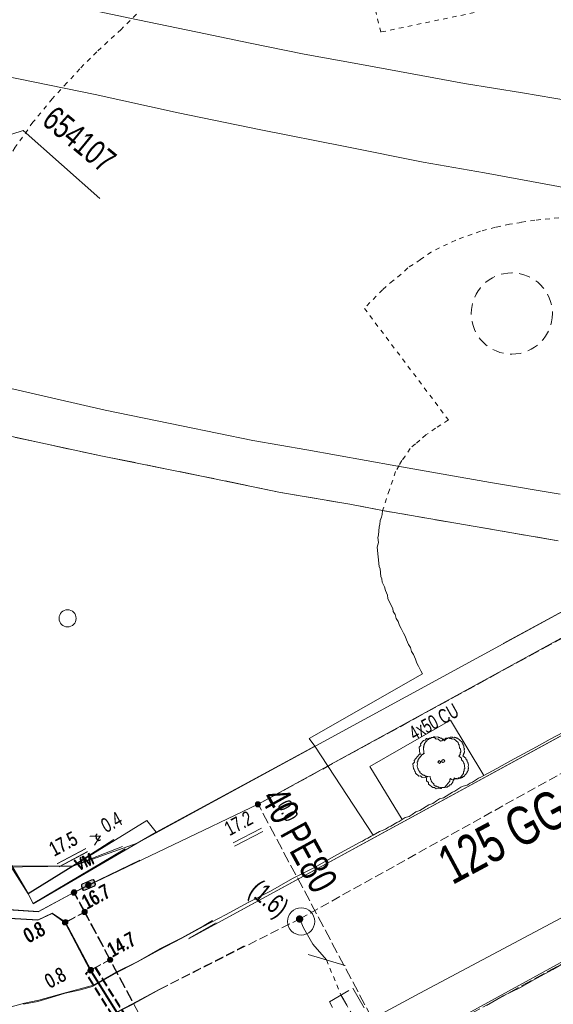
# Model space of a CAD drawing. Header units: metres. Extents: x -740 to 758, y -633 to 854.
# Tile 467 of 656: x -9 to 11, y -282 to -246. Entities that reach past the tile are written whole.
import ezdxf

# ---------------------------------------------------------------- set-up
doc = ezdxf.new("R2010")
doc.units = ezdxf.units.M
doc.header["$MEASUREMENT"] = 0
for name, pattern in [('166_166', [0.3328, 0.1664, -0.1664]), ('333_125', [0.4576, 0.3328, -0.1248]), ('333_333', [0.6656, 0.3328, -0.3328]), ('416_125', [0.5408, 0.416, -0.1248]), ('416_250', [0.6656, 0.416, -0.2496]), ('416_416', [0.832, 0.416, -0.416]), ('832_208', [1.04, 0.832, -0.208]), ('832_416', [1.248, 0.832, -0.416])]:
    doc.linetypes.add(name, pattern=pattern)
for name, color, linetype in [('Gas.LOVION', 7, 'Continuous'), ('Gis.LOVION', 7, 'Continuous'), ('Grundkarte.LOVION', 7, 'Continuous'), ('Strom.LOVION', 7, 'Continuous'), ('StromBemass.LOVION', 7, 'Continuous'), ('Telko.LOVION', 7, 'Continuous'), ('Wasser.LOVION', 7, 'Continuous')]:
    doc.layers.add(name, color=color, linetype=linetype)
doc.styles.add('ERSTELLTER_STIL_1', font='arial.ttf')

msp = doc.modelspace()

# ---------------------------------------------------------------- hatches: boundary and pattern name
at = {"layer": 'Strom.LOVION', "linetype": 'Continuous', "lineweight": 13}
for points in [[(-6.526, -277.721), (-6.186, -277.57), (-6.16, -277.538), (-6.165, -277.479), (-6.206, -277.365), (-6.238, -277.338), (-6.297, -277.344), (-6.637, -277.496), (-6.663, -277.528), (-6.657, -277.586), (-6.617, -277.701), (-6.584, -277.727)], [(-6.518, -277.711), (-6.178, -277.56), (-6.138, -277.512), (-6.141, -277.482), (-6.157, -277.469), (-6.198, -277.355), (-6.23, -277.329), (-6.289, -277.334), (-6.628, -277.486), (-6.655, -277.518), (-6.649, -277.576), (-6.595, -277.675), (-6.608, -277.691), (-6.576, -277.717)]]:
    msp.add_hatch(color=7, dxfattribs=at).paths.add_polyline_path(points)
at = {"layer": 'StromBemass.LOVION', "linetype": 'Continuous', "lineweight": 13}
for points in [[(-0.093, -274.616), (-0.086, -274.607), (-0.08, -274.596), (-0.076, -274.585), (-0.073, -274.574), (-0.072, -274.562), (-0.072, -274.55), (-0.073, -274.538), (-0.076, -274.527), (-0.081, -274.516), (-0.086, -274.506), (-0.093, -274.496), (-0.101, -274.488), (-0.111, -274.48), (-0.121, -274.474), (-0.131, -274.469), (-0.142, -274.465), (-0.154, -274.463), (-0.166, -274.462), (-0.178, -274.463), (-0.189, -274.465), (-0.201, -274.469), (-0.211, -274.474), (-0.221, -274.48), (-0.23, -274.488), (-0.238, -274.497), (-0.245, -274.506), (-0.251, -274.517), (-0.255, -274.528), (-0.258, -274.539), (-0.26, -274.551), (-0.26, -274.563), (-0.258, -274.574), (-0.255, -274.586), (-0.251, -274.597), (-0.245, -274.607), (-0.238, -274.617), (-0.23, -274.625), (-0.221, -274.633), (-0.211, -274.639), (-0.2, -274.644), (-0.189, -274.648), (-0.177, -274.65), (-0.165, -274.65), (-0.154, -274.65), (-0.142, -274.647), (-0.131, -274.644), (-0.12, -274.639), (-0.11, -274.632), (-0.101, -274.625)], [(-0.094, -274.62), (-0.087, -274.61), (-0.081, -274.6), (-0.077, -274.589), (-0.074, -274.577), (-0.072, -274.566), (-0.073, -274.554), (-0.074, -274.542), (-0.077, -274.531), (-0.081, -274.52), (-0.087, -274.509), (-0.094, -274.5), (-0.102, -274.491), (-0.111, -274.484), (-0.121, -274.477), (-0.132, -274.472), (-0.143, -274.469), (-0.155, -274.467), (-0.167, -274.466), (-0.179, -274.467), (-0.19, -274.469), (-0.201, -274.473), (-0.212, -274.478), (-0.222, -274.484), (-0.231, -274.492), (-0.239, -274.5), (-0.246, -274.51), (-0.252, -274.52), (-0.256, -274.531), (-0.259, -274.543), (-0.26, -274.554), (-0.26, -274.566), (-0.259, -274.578), (-0.256, -274.589), (-0.251, -274.6), (-0.246, -274.611), (-0.239, -274.62), (-0.231, -274.629), (-0.222, -274.636), (-0.212, -274.643), (-0.201, -274.648), (-0.19, -274.651), (-0.178, -274.653), (-0.166, -274.654), (-0.154, -274.653), (-0.143, -274.651), (-0.131, -274.647), (-0.121, -274.642), (-0.111, -274.636), (-0.102, -274.628)], [(-6.338, -277.597), (-6.331, -277.587), (-6.325, -277.577), (-6.32, -277.566), (-6.318, -277.554), (-6.316, -277.542), (-6.316, -277.53), (-6.318, -277.518), (-6.321, -277.507), (-6.325, -277.495), (-6.331, -277.485), (-6.338, -277.475), (-6.346, -277.467), (-6.355, -277.459), (-6.366, -277.453), (-6.376, -277.448), (-6.388, -277.444), (-6.4, -277.442), (-6.412, -277.441), (-6.424, -277.442), (-6.435, -277.444), (-6.447, -277.448), (-6.458, -277.453), (-6.468, -277.459), (-6.477, -277.467), (-6.485, -277.476), (-6.492, -277.486), (-6.498, -277.496), (-6.502, -277.507), (-6.505, -277.519), (-6.507, -277.531), (-6.506, -277.543), (-6.505, -277.555), (-6.502, -277.566), (-6.497, -277.577), (-6.492, -277.588), (-6.485, -277.597), (-6.476, -277.606), (-6.467, -277.614), (-6.457, -277.62), (-6.446, -277.625), (-6.435, -277.629), (-6.423, -277.631), (-6.411, -277.632), (-6.399, -277.631), (-6.387, -277.629), (-6.376, -277.625), (-6.365, -277.62), (-6.355, -277.613), (-6.346, -277.606)], [(-6.329, -277.58), (-6.322, -277.57), (-6.316, -277.56), (-6.312, -277.549), (-6.309, -277.537), (-6.307, -277.525), (-6.307, -277.513), (-6.309, -277.502), (-6.312, -277.49), (-6.316, -277.479), (-6.322, -277.469), (-6.329, -277.459), (-6.337, -277.451), (-6.346, -277.443), (-6.356, -277.437), (-6.367, -277.432), (-6.378, -277.428), (-6.39, -277.426), (-6.402, -277.425), (-6.414, -277.426), (-6.426, -277.428), (-6.437, -277.432), (-6.448, -277.437), (-6.458, -277.443), (-6.467, -277.451), (-6.475, -277.46), (-6.482, -277.469), (-6.487, -277.48), (-6.492, -277.491), (-6.495, -277.502), (-6.496, -277.514), (-6.496, -277.526), (-6.495, -277.538), (-6.492, -277.549), (-6.487, -277.56), (-6.481, -277.571), (-6.474, -277.58), (-6.466, -277.589), (-6.457, -277.596), (-6.447, -277.603), (-6.436, -277.608), (-6.425, -277.611), (-6.413, -277.614), (-6.401, -277.614), (-6.39, -277.614), (-6.378, -277.611), (-6.367, -277.608), (-6.356, -277.602), (-6.346, -277.596), (-6.337, -277.588)], [(-6.872, -277.874), (-6.865, -277.864), (-6.859, -277.854), (-6.855, -277.843), (-6.852, -277.832), (-6.851, -277.821), (-6.851, -277.809), (-6.852, -277.798), (-6.855, -277.786), (-6.859, -277.776), (-6.865, -277.765), (-6.872, -277.756), (-6.88, -277.748), (-6.889, -277.74), (-6.899, -277.734), (-6.909, -277.729), (-6.92, -277.726), (-6.932, -277.724), (-6.943, -277.723), (-6.955, -277.724), (-6.966, -277.726), (-6.977, -277.729), (-6.987, -277.734), (-6.997, -277.741), (-7.006, -277.748), (-7.014, -277.757), (-7.021, -277.766), (-7.026, -277.776), (-7.031, -277.787), (-7.033, -277.798), (-7.035, -277.81), (-7.035, -277.821), (-7.033, -277.833), (-7.03, -277.844), (-7.026, -277.855), (-7.021, -277.865), (-7.014, -277.874), (-7.006, -277.883), (-6.997, -277.89), (-6.987, -277.896), (-6.976, -277.901), (-6.965, -277.905), (-6.954, -277.907), (-6.943, -277.907), (-6.931, -277.907), (-6.92, -277.904), (-6.909, -277.901), (-6.898, -277.896), (-6.888, -277.89), (-6.879, -277.882)], [(-6.872, -277.874), (-6.865, -277.864), (-6.859, -277.854), (-6.855, -277.843), (-6.852, -277.832), (-6.851, -277.821), (-6.851, -277.809), (-6.852, -277.798), (-6.855, -277.786), (-6.859, -277.776), (-6.865, -277.765), (-6.872, -277.756), (-6.88, -277.748), (-6.889, -277.74), (-6.899, -277.734), (-6.909, -277.729), (-6.92, -277.726), (-6.932, -277.724), (-6.943, -277.723), (-6.955, -277.724), (-6.966, -277.726), (-6.977, -277.729), (-6.987, -277.734), (-6.997, -277.741), (-7.006, -277.748), (-7.014, -277.757), (-7.021, -277.766), (-7.026, -277.776), (-7.031, -277.787), (-7.033, -277.798), (-7.035, -277.81), (-7.035, -277.821), (-7.033, -277.833), (-7.03, -277.844), (-7.026, -277.855), (-7.021, -277.865), (-7.014, -277.874), (-7.006, -277.883), (-6.997, -277.89), (-6.987, -277.896), (-6.976, -277.901), (-6.965, -277.905), (-6.954, -277.907), (-6.943, -277.907), (-6.931, -277.907), (-6.92, -277.904), (-6.909, -277.901), (-6.898, -277.896), (-6.888, -277.89), (-6.879, -277.882)], [(-6.853, -277.855), (-6.846, -277.845), (-6.84, -277.835), (-6.836, -277.824), (-6.833, -277.812), (-6.831, -277.8), (-6.831, -277.789), (-6.833, -277.777), (-6.836, -277.765), (-6.84, -277.754), (-6.846, -277.744), (-6.853, -277.734), (-6.861, -277.725), (-6.871, -277.718), (-6.881, -277.711), (-6.891, -277.706), (-6.903, -277.703), (-6.915, -277.701), (-6.926, -277.7), (-6.938, -277.701), (-6.95, -277.703), (-6.961, -277.707), (-6.972, -277.712), (-6.982, -277.718), (-6.991, -277.726), (-6.999, -277.735), (-7.006, -277.744), (-7.012, -277.755), (-7.016, -277.766), (-7.019, -277.777), (-7.021, -277.789), (-7.021, -277.801), (-7.019, -277.813), (-7.016, -277.824), (-7.012, -277.835), (-7.006, -277.846), (-6.999, -277.856), (-6.991, -277.864), (-6.982, -277.872), (-6.972, -277.878), (-6.961, -277.883), (-6.949, -277.887), (-6.938, -277.889), (-6.926, -277.89), (-6.914, -277.889), (-6.902, -277.887), (-6.891, -277.883), (-6.88, -277.878), (-6.87, -277.871), (-6.861, -277.864)], [(-6.853, -277.855), (-6.846, -277.845), (-6.84, -277.835), (-6.836, -277.824), (-6.833, -277.812), (-6.831, -277.8), (-6.831, -277.789), (-6.833, -277.777), (-6.836, -277.765), (-6.84, -277.754), (-6.846, -277.744), (-6.853, -277.734), (-6.861, -277.725), (-6.871, -277.718), (-6.881, -277.711), (-6.891, -277.706), (-6.903, -277.703), (-6.915, -277.701), (-6.926, -277.7), (-6.938, -277.701), (-6.95, -277.703), (-6.961, -277.707), (-6.972, -277.712), (-6.982, -277.718), (-6.991, -277.726), (-6.999, -277.735), (-7.006, -277.744), (-7.012, -277.755), (-7.016, -277.766), (-7.019, -277.777), (-7.021, -277.789), (-7.021, -277.801), (-7.019, -277.813), (-7.016, -277.824), (-7.012, -277.835), (-7.006, -277.846), (-6.999, -277.856), (-6.991, -277.864), (-6.982, -277.872), (-6.972, -277.878), (-6.961, -277.883), (-6.949, -277.887), (-6.938, -277.889), (-6.926, -277.89), (-6.914, -277.889), (-6.902, -277.887), (-6.891, -277.883), (-6.88, -277.878), (-6.87, -277.871), (-6.861, -277.864)], [(-6.482, -278.58), (-6.475, -278.57), (-6.469, -278.56), (-6.465, -278.549), (-6.462, -278.538), (-6.461, -278.526), (-6.461, -278.514), (-6.462, -278.503), (-6.465, -278.492), (-6.469, -278.481), (-6.475, -278.471), (-6.482, -278.461), (-6.49, -278.453), (-6.499, -278.445), (-6.509, -278.439), (-6.519, -278.434), (-6.53, -278.431), (-6.542, -278.428), (-6.554, -278.428), (-6.565, -278.428), (-6.577, -278.431), (-6.588, -278.434), (-6.598, -278.439), (-6.608, -278.446), (-6.617, -278.453), (-6.625, -278.462), (-6.632, -278.471), (-6.637, -278.481), (-6.642, -278.492), (-6.645, -278.503), (-6.646, -278.515), (-6.646, -278.527), (-6.644, -278.538), (-6.642, -278.55), (-6.637, -278.56), (-6.632, -278.571), (-6.625, -278.58), (-6.617, -278.589), (-6.608, -278.596), (-6.598, -278.602), (-6.587, -278.607), (-6.576, -278.611), (-6.565, -278.613), (-6.553, -278.613), (-6.541, -278.613), (-6.53, -278.611), (-6.519, -278.607), (-6.508, -278.602), (-6.498, -278.596), (-6.489, -278.588)], [(-6.466, -278.572), (-6.46, -278.562), (-6.454, -278.552), (-6.45, -278.541), (-6.447, -278.529), (-6.445, -278.518), (-6.445, -278.506), (-6.447, -278.494), (-6.45, -278.483), (-6.454, -278.472), (-6.46, -278.462), (-6.467, -278.452), (-6.475, -278.444), (-6.484, -278.436), (-6.494, -278.43), (-6.505, -278.425), (-6.516, -278.422), (-6.527, -278.419), (-6.539, -278.419), (-6.551, -278.419), (-6.562, -278.422), (-6.573, -278.425), (-6.584, -278.43), (-6.594, -278.437), (-6.603, -278.444), (-6.611, -278.453), (-6.618, -278.462), (-6.623, -278.473), (-6.628, -278.484), (-6.631, -278.495), (-6.632, -278.507), (-6.632, -278.518), (-6.631, -278.53), (-6.628, -278.541), (-6.623, -278.552), (-6.618, -278.563), (-6.611, -278.572), (-6.603, -278.581), (-6.593, -278.588), (-6.584, -278.594), (-6.573, -278.599), (-6.562, -278.603), (-6.55, -278.605), (-6.538, -278.606), (-6.527, -278.605), (-6.515, -278.603), (-6.504, -278.599), (-6.493, -278.594), (-6.484, -278.588), (-6.474, -278.58)], [(-7.193, -278.964), (-7.186, -278.954), (-7.18, -278.944), (-7.176, -278.932), (-7.173, -278.921), (-7.172, -278.909), (-7.172, -278.897), (-7.173, -278.885), (-7.176, -278.873), (-7.181, -278.862), (-7.187, -278.852), (-7.194, -278.842), (-7.202, -278.833), (-7.211, -278.826), (-7.221, -278.819), (-7.232, -278.814), (-7.244, -278.811), (-7.255, -278.809), (-7.267, -278.808), (-7.279, -278.809), (-7.291, -278.811), (-7.302, -278.815), (-7.313, -278.82), (-7.323, -278.826), (-7.333, -278.834), (-7.341, -278.843), (-7.348, -278.852), (-7.353, -278.863), (-7.358, -278.874), (-7.361, -278.886), (-7.362, -278.898), (-7.362, -278.91), (-7.361, -278.921), (-7.358, -278.933), (-7.353, -278.944), (-7.347, -278.955), (-7.34, -278.964), (-7.332, -278.973), (-7.323, -278.981), (-7.313, -278.987), (-7.302, -278.992), (-7.29, -278.996), (-7.279, -278.998), (-7.267, -278.999), (-7.255, -278.998), (-7.243, -278.996), (-7.232, -278.992), (-7.221, -278.987), (-7.211, -278.98), (-7.201, -278.973)], [(-7.178, -278.952), (-7.171, -278.943), (-7.165, -278.932), (-7.161, -278.921), (-7.158, -278.91), (-7.157, -278.898), (-7.157, -278.886), (-7.158, -278.874), (-7.161, -278.863), (-7.166, -278.852), (-7.171, -278.841), (-7.178, -278.832), (-7.187, -278.823), (-7.196, -278.815), (-7.206, -278.809), (-7.217, -278.804), (-7.228, -278.8), (-7.24, -278.798), (-7.252, -278.797), (-7.264, -278.798), (-7.275, -278.8), (-7.287, -278.804), (-7.297, -278.809), (-7.307, -278.816), (-7.316, -278.823), (-7.325, -278.832), (-7.332, -278.842), (-7.337, -278.852), (-7.342, -278.863), (-7.345, -278.875), (-7.346, -278.887), (-7.346, -278.899), (-7.344, -278.91), (-7.341, -278.922), (-7.337, -278.933), (-7.331, -278.943), (-7.324, -278.953), (-7.316, -278.962), (-7.307, -278.969), (-7.297, -278.976), (-7.286, -278.981), (-7.275, -278.984), (-7.263, -278.986), (-7.251, -278.987), (-7.239, -278.986), (-7.227, -278.984), (-7.216, -278.98), (-7.205, -278.975), (-7.195, -278.969), (-7.186, -278.961)], [(-5.54, -280.346), (-5.533, -280.336), (-5.527, -280.326), (-5.523, -280.316), (-5.52, -280.304), (-5.519, -280.293), (-5.519, -280.281), (-5.52, -280.27), (-5.523, -280.259), (-5.528, -280.248), (-5.533, -280.238), (-5.54, -280.228), (-5.548, -280.22), (-5.557, -280.213), (-5.567, -280.207), (-5.577, -280.202), (-5.588, -280.198), (-5.599, -280.196), (-5.611, -280.195), (-5.623, -280.196), (-5.634, -280.198), (-5.645, -280.202), (-5.655, -280.207), (-5.665, -280.213), (-5.674, -280.22), (-5.682, -280.229), (-5.689, -280.238), (-5.694, -280.248), (-5.698, -280.259), (-5.701, -280.27), (-5.703, -280.282), (-5.703, -280.293), (-5.701, -280.305), (-5.698, -280.316), (-5.694, -280.327), (-5.688, -280.337), (-5.681, -280.346), (-5.674, -280.355), (-5.665, -280.362), (-5.655, -280.368), (-5.644, -280.373), (-5.633, -280.377), (-5.622, -280.379), (-5.61, -280.379), (-5.599, -280.379), (-5.588, -280.376), (-5.577, -280.373), (-5.566, -280.368), (-5.556, -280.362), (-5.547, -280.354)], [(-5.531, -280.335), (-5.524, -280.326), (-5.519, -280.315), (-5.514, -280.304), (-5.511, -280.293), (-5.51, -280.281), (-5.51, -280.27), (-5.511, -280.258), (-5.514, -280.247), (-5.519, -280.236), (-5.524, -280.225), (-5.531, -280.216), (-5.539, -280.207), (-5.549, -280.2), (-5.558, -280.194), (-5.569, -280.189), (-5.58, -280.185), (-5.592, -280.183), (-5.603, -280.182), (-5.615, -280.183), (-5.627, -280.185), (-5.638, -280.189), (-5.648, -280.194), (-5.658, -280.2), (-5.667, -280.208), (-5.675, -280.216), (-5.682, -280.226), (-5.688, -280.236), (-5.692, -280.247), (-5.695, -280.259), (-5.696, -280.27), (-5.696, -280.282), (-5.695, -280.294), (-5.692, -280.305), (-5.688, -280.316), (-5.682, -280.326), (-5.675, -280.336), (-5.667, -280.344), (-5.658, -280.352), (-5.648, -280.358), (-5.637, -280.363), (-5.626, -280.366), (-5.615, -280.369), (-5.603, -280.369), (-5.591, -280.368), (-5.58, -280.366), (-5.569, -280.363), (-5.558, -280.358), (-5.548, -280.351), (-5.539, -280.344)], [(-6.252, -280.733), (-6.245, -280.724), (-6.239, -280.713), (-6.235, -280.702), (-6.232, -280.69), (-6.231, -280.679), (-6.231, -280.667), (-6.232, -280.655), (-6.235, -280.643), (-6.24, -280.632), (-6.246, -280.621), (-6.253, -280.612), (-6.261, -280.603), (-6.27, -280.595), (-6.28, -280.589), (-6.291, -280.584), (-6.302, -280.58), (-6.314, -280.578), (-6.326, -280.577), (-6.338, -280.578), (-6.35, -280.581), (-6.361, -280.584), (-6.372, -280.589), (-6.382, -280.596), (-6.391, -280.604), (-6.4, -280.612), (-6.407, -280.622), (-6.412, -280.633), (-6.417, -280.644), (-6.42, -280.655), (-6.421, -280.667), (-6.421, -280.679), (-6.42, -280.691), (-6.417, -280.703), (-6.412, -280.714), (-6.406, -280.724), (-6.399, -280.734), (-6.391, -280.743), (-6.382, -280.75), (-6.372, -280.757), (-6.361, -280.762), (-6.349, -280.765), (-6.338, -280.768), (-6.326, -280.768), (-6.314, -280.767), (-6.302, -280.765), (-6.29, -280.761), (-6.28, -280.756), (-6.27, -280.75), (-6.26, -280.742)], [(-6.245, -280.716), (-6.238, -280.706), (-6.232, -280.696), (-6.228, -280.684), (-6.225, -280.673), (-6.223, -280.661), (-6.223, -280.649), (-6.225, -280.637), (-6.228, -280.626), (-6.232, -280.615), (-6.238, -280.604), (-6.245, -280.595), (-6.253, -280.586), (-6.262, -280.578), (-6.273, -280.572), (-6.283, -280.567), (-6.295, -280.563), (-6.306, -280.561), (-6.318, -280.56), (-6.33, -280.561), (-6.342, -280.563), (-6.353, -280.567), (-6.364, -280.572), (-6.374, -280.579), (-6.383, -280.586), (-6.391, -280.595), (-6.398, -280.605), (-6.404, -280.615), (-6.409, -280.626), (-6.411, -280.638), (-6.413, -280.65), (-6.413, -280.662), (-6.411, -280.674), (-6.408, -280.685), (-6.404, -280.696), (-6.398, -280.707), (-6.391, -280.716), (-6.383, -280.725), (-6.374, -280.732), (-6.364, -280.739), (-6.353, -280.744), (-6.341, -280.748), (-6.33, -280.75), (-6.318, -280.75), (-6.306, -280.75), (-6.294, -280.747), (-6.283, -280.744), (-6.272, -280.739), (-6.262, -280.732), (-6.253, -280.724)]]:
    msp.add_hatch(color=7, dxfattribs=at).paths.add_polyline_path(points)
at = {"layer": 'Wasser.LOVION', "linetype": 'Continuous', "lineweight": 13}
for points in [[(1.465, -278.862), (1.475, -278.849), (1.483, -278.834), (1.489, -278.819), (1.493, -278.802), (1.495, -278.786), (1.495, -278.769), (1.493, -278.752), (1.489, -278.736), (1.482, -278.721), (1.474, -278.706), (1.464, -278.693), (1.453, -278.681), (1.44, -278.67), (1.426, -278.661), (1.411, -278.654), (1.395, -278.649), (1.379, -278.646), (1.362, -278.645), (1.345, -278.646), (1.329, -278.649), (1.313, -278.654), (1.298, -278.661), (1.284, -278.67), (1.271, -278.681), (1.26, -278.693), (1.25, -278.707), (1.242, -278.722), (1.236, -278.737), (1.232, -278.753), (1.23, -278.77), (1.23, -278.787), (1.232, -278.803), (1.236, -278.819), (1.242, -278.835), (1.25, -278.849), (1.26, -278.863), (1.272, -278.875), (1.284, -278.886), (1.299, -278.895), (1.314, -278.902), (1.33, -278.907), (1.346, -278.91), (1.363, -278.911), (1.379, -278.91), (1.396, -278.907), (1.412, -278.901), (1.427, -278.894), (1.441, -278.885), (1.454, -278.874)], [(1.471, -278.865), (1.481, -278.852), (1.489, -278.837), (1.495, -278.822), (1.499, -278.806), (1.501, -278.789), (1.501, -278.773), (1.499, -278.756), (1.495, -278.74), (1.488, -278.725), (1.48, -278.71), (1.471, -278.697), (1.459, -278.685), (1.446, -278.674), (1.432, -278.665), (1.417, -278.658), (1.402, -278.653), (1.385, -278.65), (1.369, -278.649), (1.352, -278.65), (1.336, -278.654), (1.32, -278.659), (1.305, -278.666), (1.291, -278.675), (1.278, -278.685), (1.267, -278.698), (1.257, -278.711), (1.249, -278.726), (1.243, -278.741), (1.239, -278.757), (1.237, -278.774), (1.237, -278.79), (1.239, -278.807), (1.244, -278.823), (1.25, -278.838), (1.258, -278.853), (1.268, -278.866), (1.279, -278.878), (1.292, -278.889), (1.306, -278.898), (1.321, -278.905), (1.337, -278.91), (1.353, -278.913), (1.37, -278.914), (1.386, -278.913), (1.402, -278.909), (1.418, -278.904), (1.433, -278.897), (1.447, -278.888), (1.46, -278.878)]]:
    msp.add_hatch(color=7, dxfattribs=at).paths.add_polyline_path(points)

# ---------------------------------------------------------------- linework, layer by layer
at = {"layer": 'Gas.LOVION', "color": 5, "linetype": 'Continuous', "lineweight": 18}
msp.add_lwpolyline([(-4.42, -287.018), (5.785, -281.512), (14.439, -276.913), (25.466, -270.899), (35.822, -265.113), (36.641, -265.329), (39.028, -263.898), (39.292, -263.119), (45.475, -259.854), (53.929, -255.333), (59.684, -252.229), (65.477, -249.047)], dxfattribs=at)
at = {"layer": 'Gis.LOVION', "color": 44, "linetype": 'Continuous', "lineweight": 18}
for points in [[(70.605, -239.531), (-2.716, -279.506), (70.621, -239.544)], [(-3.166, -288.048), (4.738, -283.802), (57.083, -255.099)], [(-2.695, -279.48), (-1.7, -278.925)], [(-2.695, -279.48), (-1.7, -278.925)]]:
    msp.add_lwpolyline(points, dxfattribs=at)
for points in [[(7.05, -273.586), (7.053, -273.615), (7.039, -273.631), (7.042, -273.661), (7.003, -273.709), (7.006, -273.738), (6.926, -273.835), (6.897, -273.837), (6.857, -273.886), (6.828, -273.889), (6.802, -273.921), (6.714, -273.929), (6.701, -273.945), (6.584, -273.957), (6.568, -273.944), (6.538, -273.946), (6.522, -273.933), (6.493, -273.936), (6.461, -273.91), (6.432, -273.913), (6.399, -273.886), (6.37, -273.889), (6.306, -273.836), (6.303, -273.807), (6.239, -273.754), (6.236, -273.725), (6.204, -273.698), (6.198, -273.64), (6.182, -273.627), (6.173, -273.539), (6.085, -273.547), (6.069, -273.534), (6.04, -273.537), (6.024, -273.524), (5.995, -273.527), (5.947, -273.487), (5.917, -273.49), (5.789, -273.384), (5.786, -273.355), (5.754, -273.329), (5.751, -273.299), (5.735, -273.286), (5.732, -273.257), (5.716, -273.244), (5.71, -273.185), (5.694, -273.172), (5.688, -273.113), (5.702, -273.097), (5.693, -273.009), (5.719, -272.977), (5.717, -272.948), (5.73, -272.932), (5.727, -272.903), (5.872, -272.726), (5.901, -272.723), (5.928, -272.691), (5.957, -272.688), (5.941, -272.675), (5.921, -272.47), (5.934, -272.454), (5.931, -272.425), (5.945, -272.408), (5.942, -272.379), (5.968, -272.347), (5.965, -272.318), (6.084, -272.173), (6.113, -272.17), (6.14, -272.138), (6.169, -272.135), (6.182, -272.119), (6.212, -272.116), (6.225, -272.1), (6.283, -272.095), (6.297, -272.079), (6.326, -272.076), (6.342, -272.089), (6.459, -272.077), (6.491, -272.104), (6.52, -272.101), (6.553, -272.127), (6.582, -272.125), (6.694, -272.217), (6.734, -272.169), (6.763, -272.166), (6.79, -272.134), (6.819, -272.131), (6.832, -272.115), (6.891, -272.109), (6.904, -272.093), (6.992, -272.084), (7.008, -272.098), (7.066, -272.092), (7.082, -272.105), (7.112, -272.102), (7.144, -272.129), (7.173, -272.126), (7.35, -272.271), (7.353, -272.3), (7.369, -272.314), (7.372, -272.343), (7.388, -272.356), (7.391, -272.385), (7.407, -272.399), (7.415, -272.486), (7.431, -272.5), (7.434, -272.529), (7.421, -272.545), (7.43, -272.633), (7.416, -272.649), (7.419, -272.678), (7.393, -272.71), (7.396, -272.74), (7.369, -272.772), (7.482, -272.864), (7.485, -272.893), (7.517, -272.92), (7.52, -272.949), (7.536, -272.962), (7.538, -272.992), (7.555, -273.005), (7.557, -273.034), (7.573, -273.047), (7.582, -273.135), (7.569, -273.151), (7.577, -273.239), (7.564, -273.255), (7.57, -273.314), (7.53, -273.362), (7.533, -273.391), (7.414, -273.536), (7.385, -273.539), (7.359, -273.571), (7.329, -273.574), (7.316, -273.59), (7.258, -273.595), (7.244, -273.611), (7.157, -273.62), (7.141, -273.607), (7.082, -273.613)], [(6.668, -273.003), (6.654, -273.019), (6.638, -273.006), (6.625, -273.022), (6.609, -273.009), (6.606, -272.979), (6.59, -272.966), (6.603, -272.95), (6.617, -272.934), (6.63, -272.918), (6.659, -272.915), (6.707, -272.955), (6.694, -272.971), (6.681, -272.987), (6.697, -273)]]:
    msp.add_lwpolyline(points, close=True, dxfattribs=at)
at = {"layer": 'Grundkarte.LOVION', "color": 253, "linetype": 'Continuous', "lineweight": 18}
for points in [[(-7.452, -240.586), (5.595, -225.301), (18.678, -216.13), (30.554, -232.998), (44.206, -224.511), (57.832, -216.056), (68.712, -236.036), (-4.612, -275.982), (-6.982, -276.835), (-9.757, -276.87), (-11.512, -276.45), (-13.27, -275.706), (-14.689, -274.485), (-15.786, -272.937), (-16.852, -270.5), (-16.987, -267.912), (-16.723, -263.659)], [(8.149, -273.493), (8.038, -273.563), (7.953, -273.601), (7.73, -273.741), (7.645, -273.779), (7.534, -273.849), (7.39, -273.893), (7.305, -273.931), (7.082, -274.071), (6.997, -274.108), (6.663, -274.318), (6.52, -274.362), (6.408, -274.432), (6.271, -274.534), (6.127, -274.578), (5.793, -274.788), (5.649, -274.831), (5.512, -274.934), (5.4, -275.004), (5.257, -275.047), (5.145, -275.117), (3.95, -273.165), (6.916, -271.456)]]:
    msp.add_lwpolyline(points, close=True, dxfattribs=at)
at = {"layer": 'Grundkarte.LOVION', "color": 8, "linetype": 'Continuous', "lineweight": 18}
msp.add_lwpolyline([(-7.452, -240.586), (5.595, -225.301), (18.678, -216.13), (30.554, -232.998), (44.206, -224.511), (57.832, -216.056), (68.712, -236.036), (-4.612, -275.982), (-6.982, -276.835), (-9.757, -276.87), (-11.512, -276.45), (-13.27, -275.706), (-14.689, -274.485), (-15.786, -272.937), (-16.852, -270.5), (-16.987, -267.912), (-16.723, -263.659)], close=True, dxfattribs=at)
for points in [[(-17.629, -276.162), (-16.987, -267.912), (-16.852, -270.5), (-15.786, -272.937), (-14.689, -274.485), (-13.27, -275.706), (-11.512, -276.45), (-9.757, -276.87), (-6.982, -276.835), (-4.612, -275.982), (68.712, -236.036), (86.272, -226.398), (87.646, -225.643), (89.302, -224.742), (103.805, -216.792), (110.888, -229.991), (96.974, -237.617), (92.739, -239.953), (40.055, -268.807), (32.62, -272.874), (25.525, -276.789), (22.267, -278.527), (6.5, -287.162), (0.015, -290.663)], [(-17.629, -276.162), (-16.987, -267.912), (-16.852, -270.5), (-15.786, -272.937), (-14.689, -274.485), (-13.27, -275.706), (-11.512, -276.45), (-9.757, -276.87), (-6.982, -276.835), (-4.612, -275.982), (68.712, -236.036), (86.272, -226.398), (87.646, -225.643), (89.302, -224.742), (103.805, -216.792), (110.888, -229.991), (96.974, -237.617), (92.739, -239.953), (40.055, -268.807), (32.62, -272.874), (25.525, -276.789), (22.267, -278.527), (6.5, -287.162), (0.015, -290.663)], [(-24.775, -241.157), (-22.839, -241.618), (-19.664, -242.342), (-12.441, -243.97), (-7.213, -245.144), (-4.589, -245.685), (-2.386, -246.15), (-0.455, -246.552), (1.534, -246.949), (3.641, -247.334), (5.507, -247.683), (7.433, -248.027), (9.566, -248.38), (11.88, -248.775)], [(12.654, -252.157), (10.697, -251.787), (8.169, -251.325), (5.913, -250.924), (3.049, -250.347), (-0.055, -249.735), (-3.101, -249.116), (-6.152, -248.439), (-10.073, -247.64), (-13.759, -246.818), (-17.594, -245.982), (-21.137, -245.116), (-24.162, -244.407), (-26.915, -243.76)], [(-34.68, -253.209), (-32.893, -253.655), (-30.102, -254.387), (-27.979, -254.947), (-24.585, -255.798), (-22.435, -256.327), (-17.447, -257.464), (-13.19, -258.378), (-11.409, -258.766), (-5.786, -260.048), (-2.98, -260.631), (-0.356, -261.173), (1.628, -261.511), (4.908, -262.106), (8.395, -262.711), (10.95, -263.141)], [(10.881, -264.862), (4.418, -263.75), (3.213, -263.513), (0.659, -263.083), (-2.238, -262.48), (-5.886, -261.743), (-8.27, -261.237), (-13.104, -260.173), (-13.498, -260.063), (-15.947, -259.505), (-19.367, -258.687), (-21.09, -258.293), (-26.084, -257.097), (-28.57, -256.453), (-32.028, -255.55), (-35.816, -254.591)], [(1.926, -272.417), (1.722, -272.142), (5.892, -269.754), (5.822, -269.642), (5.746, -269.472), (5.676, -269.361), (5.633, -269.217), (5.557, -269.047), (5.487, -268.936), (5.443, -268.793), (5.373, -268.681), (5.298, -268.511), (5.254, -268.368), (5.184, -268.256), (5.108, -268.086), (5.038, -267.975), (4.995, -267.832), (4.925, -267.72), (4.881, -267.577), (4.811, -267.465), (4.8, -267.348), (4.73, -267.237), (4.616, -266.982), (4.605, -266.865), (4.529, -266.695), (4.485, -266.551), (4.41, -266.381), (4.398, -266.264), (4.36, -266.179), (4.332, -265.887), (4.294, -265.802), (4.225, -265.099), (4.266, -264.918), (4.249, -264.742), (4.27, -264.651), (4.3, -264.353), (4.321, -264.262), (4.335, -264.113), (4.383, -263.99), (4.403, -263.899), (4.418, -263.75)], [(14.583, -265.535), (8.856, -268.636)], [(-20.542, -314.89), (-16.979, -267.902), (-16.818, -270.458), (-15.752, -272.895), (-14.681, -274.475), (-13.235, -275.664), (-11.477, -276.408), (-9.722, -276.828), (-6.974, -276.825), (-5.152, -276.115), (-6.974, -276.825), (-9.722, -276.828), (-11.477, -276.408), (-13.235, -275.664), (-14.681, -274.475), (-15.752, -272.895), (-16.818, -270.458), (-16.979, -267.902), (-16.914, -266.447), (-16.979, -267.902), (-20.542, -314.89)], [(7.543, -286.548), (6.508, -287.152), (-2.667, -292.157), (-7.523, -294.789), (-11.589, -297.64), (-13.548, -299.369), (-15.238, -301.425), (-16.842, -303.769), (-17.679, -305.181), (-18.776, -307.564), (-19.627, -310.042), (-20.542, -314.89), (-16.979, -267.902), (-16.818, -270.458), (-15.752, -272.895), (-14.681, -274.475), (-13.235, -275.664), (-11.477, -276.408), (-9.722, -276.828), (-6.974, -276.825), (-5.152, -276.115)], [(14.379, -270.106), (14.294, -270.144), (14.183, -270.214), (14.098, -270.252), (13.987, -270.322), (13.031, -270.829), (12.527, -271.115), (12.05, -271.368), (11.546, -271.654), (10.59, -272.161), (10.086, -272.447), (9.131, -272.954), (8.627, -273.24), (8.149, -273.493)], [(8.149, -273.493), (8.038, -273.563), (7.953, -273.601), (7.73, -273.741), (7.645, -273.779), (7.534, -273.849), (7.39, -273.893), (7.305, -273.931), (7.082, -274.071), (6.997, -274.108), (6.663, -274.318), (6.52, -274.362), (6.408, -274.432), (6.271, -274.534), (6.127, -274.578), (5.793, -274.788), (5.649, -274.831), (5.512, -274.934), (5.4, -275.004), (5.257, -275.047), (5.034, -275.187), (4.949, -275.225), (4.726, -275.365), (4.641, -275.403), (4.53, -275.473), (4.445, -275.511), (4.301, -275.554), (4.079, -275.694), (1.926, -272.417), (-3.912, -275.589), (-4.612, -275.982), (-8.443, -278.219), (-8.626, -277.853)], [(5.145, -275.117), (5.034, -275.187), (4.949, -275.225), (4.726, -275.365), (4.641, -275.403), (4.53, -275.473), (4.445, -275.511), (4.301, -275.554), (4.079, -275.694), (3.994, -275.732), (3.882, -275.802), (3.797, -275.84), (3.686, -275.91), (3.601, -275.948), (2.731, -276.417), (1.919, -276.881), (1.101, -277.286), (0.29, -277.749), (-0.554, -278.187), (-1.34, -278.618), (-2.184, -279.055), (-2.969, -279.487), (-3.813, -279.924), (-4.598, -280.355), (-5.442, -280.793), (-6.254, -281.256), (-6.743, -281.393), (-7.264, -281.503), (-7.78, -281.671), (-8.269, -281.808), (-8.79, -281.918)], [(-8.626, -277.853), (-6.982, -276.835), (-4.25, -275.149), (-3.912, -275.589)], [(-8.618, -277.843), (-6.974, -276.825), (-5.473, -275.851)], [(-5.055, -276.194), (-8.434, -278.209), (-8.618, -277.843), (-9.222, -276.808)], [(-9.256, -276.85), (-8.626, -277.853)], [(-1.841, -278.835), (-2.149, -279.013), (-2.961, -279.477), (-3.778, -279.882), (-4.59, -280.345), (-5.408, -280.751), (-6.22, -281.214), (-6.709, -281.351), (-7.256, -281.493), (-8.235, -281.766), (-8.756, -281.876), (-9.245, -282.012)], [(11.295, -280.279), (10.68, -280.635), (10.091, -280.959), (9.475, -281.314), (8.854, -281.611), (8.239, -281.967)]]:
    msp.add_lwpolyline(points, dxfattribs=at)
at = {"layer": 'Grundkarte.LOVION', "color": 8, "linetype": '166_166', "lineweight": 18}
for points in [[(9.421, -245.084), (4.352, -246.141), (3.157, -241.174)], [(-4.395, -245.253), (-5.205, -246.041), (-6.099, -246.867), (-6.718, -247.49), (-7.199, -248.009), (-7.733, -248.594), (-8.446, -249.461), (-9.095, -250.382), (-9.507, -251.013), (-9.859, -251.639), (-10.238, -252.297), (-10.791, -253.296), (-11.285, -254.291), (-11.599, -255.001), (-11.861, -255.647), (-12.117, -256.352), (-12.259, -256.721), (-12.483, -257.452), (-12.69, -258.359), (-12.84, -258.935), (-13.104, -260.173)], [(11.897, -252.881), (10.024, -253.064), (9.529, -253.142), (9.092, -253.214), (8.571, -253.325), (8.024, -253.467), (7.11, -253.793), (6.207, -254.235), (5.82, -254.51), (5.348, -254.822), (5.105, -255.053), (4.803, -255.289), (4.422, -255.622), (3.75, -256.308), (6.84, -260.41), (6.368, -260.722), (6.008, -260.964), (5.791, -261.163), (5.627, -261.297), (5.436, -261.463), (5.257, -261.747), (5.125, -261.908), (5.025, -262.095), (4.899, -262.314), (4.669, -262.987), (4.418, -263.75)]]:
    msp.add_lwpolyline(points, dxfattribs=at)
at = {"layer": 'Grundkarte.LOVION', "color": 8, "linetype": '832_416', "lineweight": 18}
msp.add_lwpolyline([(10.881, -264.862), (4.418, -263.75), (3.213, -263.513), (0.659, -263.083), (-2.238, -262.48), (-5.886, -261.743), (-8.27, -261.237), (-13.104, -260.173), (-13.498, -260.063), (-15.947, -259.505), (-19.367, -258.687), (-21.09, -258.293), (-26.084, -257.097), (-28.57, -256.453), (-32.028, -255.55), (-35.816, -254.591)], dxfattribs=at)
at = {"layer": 'Grundkarte.LOVION', "color": 253, "linetype": 'Continuous', "lineweight": 18}
msp.add_lwpolyline([(-5.152, -276.115), (-6.974, -276.825), (-9.722, -276.828), (-11.477, -276.408), (-13.235, -275.664), (-14.681, -274.475), (-15.752, -272.895), (-16.818, -270.458), (-16.979, -267.902), (-16.914, -266.447)], dxfattribs=at)
at = {"layer": 'Grundkarte.LOVION', "color": 9, "linetype": 'Continuous', "lineweight": 18}
for points in [[(6.92, -273.614), (6.893, -273.646), (6.899, -273.704), (6.714, -273.929), (6.597, -273.941), (6.57, -273.973), (6.395, -273.99), (6.33, -273.937), (6.272, -273.943), (6.111, -273.811), (6.106, -273.752), (6.041, -273.699), (6.03, -273.582), (5.998, -273.556), (5.881, -273.567), (5.816, -273.515), (5.758, -273.52), (5.629, -273.415), (5.623, -273.356), (5.591, -273.33), (5.586, -273.271), (5.553, -273.245), (5.536, -273.069), (5.589, -273.005), (5.583, -272.946), (5.768, -272.721), (5.827, -272.716), (5.795, -272.689), (5.772, -272.455), (5.825, -272.391), (5.819, -272.332), (5.925, -272.204), (5.983, -272.198), (6.036, -272.134), (6.329, -272.105), (6.393, -272.158), (6.452, -272.152), (6.548, -272.231), (6.606, -272.226), (6.659, -272.161), (6.718, -272.156), (6.744, -272.123), (6.861, -272.112), (6.894, -272.138), (6.952, -272.133), (6.984, -272.159), (7.043, -272.153), (7.203, -272.285), (7.209, -272.344), (7.241, -272.37), (7.253, -272.487), (7.285, -272.514), (7.296, -272.631), (7.27, -272.663), (7.276, -272.722), (7.223, -272.786), (7.319, -272.865), (7.325, -272.924), (7.389, -272.977), (7.395, -273.035), (7.427, -273.062), (7.444, -273.237), (7.418, -273.269), (7.424, -273.328), (7.397, -273.36), (7.403, -273.419), (7.271, -273.579), (7.212, -273.585), (7.186, -273.617), (6.952, -273.64)], [(6.537, -273.03), (6.511, -273.062), (6.447, -273.01), (6.473, -272.977), (6.5, -272.945), (6.564, -272.998)]]:
    msp.add_lwpolyline(points, close=True, dxfattribs=at)
at = {"layer": 'Grundkarte.LOVION', "color": 8, "linetype": '416_250', "lineweight": 18}
msp.add_circle((9.176, -256.498), 1.496, dxfattribs=at)
at = {"layer": 'Grundkarte.LOVION', "color": 9, "linetype": 'Continuous', "lineweight": 18}
msp.add_circle((-7.17, -267.715), 0.314, dxfattribs=at)
at = {"layer": 'Strom.LOVION', "color": 150, "linetype": 'Continuous', "lineweight": 18}
for points in [[(46.645, -248.996), (41.033, -252.057), (37.342, -254.058), (28.448, -258.918), (24.21, -261.224), (17.237, -265.024), (-0.156, -274.557), (-6.41, -277.547)], [(-13.987, -276.382), (-14.695, -277.604), (-14.134, -278.199), (-12.683, -278.53), (-11.273, -278.747), (-9.752, -278.731), (-8.265, -278.822), (-7.742, -278.579), (-7.266, -278.917), (-6.341, -280.673), (-1.699, -288.096), (-0.784, -288.229), (-0.171, -288.006), (0.729, -287.534)], [(-13.965, -276.356), (-14.673, -277.578), (-14.126, -278.189), (-12.675, -278.52), (-11.265, -278.737), (-9.744, -278.721), (-8.257, -278.812), (-7.734, -278.569), (-7.245, -278.891), (-6.319, -280.648), (-1.677, -288.07), (-0.776, -288.219), (-0.163, -287.996), (0.737, -287.524)], [(-13.722, -276.518), (-14.33, -277.553), (-13.968, -277.932), (-12.637, -278.245), (-11.259, -278.435), (-9.738, -278.42), (-8.252, -278.511), (-6.946, -277.807), (-6.41, -277.547)], [(-13.714, -276.509), (-14.309, -277.527), (-13.96, -277.922), (-12.616, -278.219), (-11.251, -278.425), (-9.73, -278.41), (-8.243, -278.501), (-6.938, -277.797), (-6.388, -277.521)], [(-4.512, -276.614), (-6.388, -277.521)]]:
    msp.add_lwpolyline(points, dxfattribs=at)
at = {"layer": 'Strom.LOVION', "color": 7, "linetype": 'Continuous', "lineweight": 13}
for points in [[(-6.526, -277.721), (-6.584, -277.727), (-6.617, -277.701), (-6.657, -277.586), (-6.663, -277.528), (-6.637, -277.496), (-6.297, -277.344), (-6.238, -277.338), (-6.206, -277.365), (-6.165, -277.479), (-6.16, -277.538), (-6.186, -277.57)], [(-6.518, -277.711), (-6.576, -277.717), (-6.608, -277.691), (-6.595, -277.675), (-6.649, -277.576), (-6.655, -277.518), (-6.628, -277.486), (-6.289, -277.334), (-6.23, -277.329), (-6.198, -277.355), (-6.157, -277.469), (-6.141, -277.482), (-6.138, -277.512), (-6.178, -277.56)]]:
    msp.add_lwpolyline(points, close=True, dxfattribs=at)
at = {"layer": 'Strom.LOVION', "color": 7, "linetype": '333_125', "lineweight": 13}
for points in [[(-6.508, -280.778), (-6.157, -280.582), (-1.532, -287.991), (-1.866, -288.201)], [(-6.486, -280.753), (-6.136, -280.556), (-1.51, -287.965), (-1.844, -288.175)]]:
    msp.add_lwpolyline(points, close=True, dxfattribs=at)
at = {"layer": 'Strom.LOVION', "color": 9, "linetype": '333_333', "lineweight": 18}
for points in [[(-1.699, -288.096), (-6.341, -280.673)], [(-1.677, -288.07), (-6.319, -280.648)]]:
    msp.add_lwpolyline(points, dxfattribs=at)
at = {"layer": 'StromBemass.LOVION', "color": 7, "linetype": '416_125', "lineweight": 13}
for points in [[(7.938, -289.77), (6.524, -287.1), (4.787, -283.842), (-0.156, -274.557), (17.253, -265.037), (24.21, -261.224)], [(4.787, -283.842), (22.32, -274.236), (35.462, -267.025), (39.068, -265.062)], [(1.314, -293.275), (-0.097, -290.635), (-1.494, -287.979), (-5.603, -280.267), (-6.528, -278.51), (-6.938, -277.797), (-6.388, -277.521)], [(-0.194, -290.491), (-1.502, -287.988), (-5.611, -280.277), (-6.55, -278.536), (-6.946, -277.807), (-6.41, -277.547)], [(-7.266, -278.917), (-6.55, -278.536)], [(-7.245, -278.891), (-6.528, -278.51)], [(-6.341, -280.673), (-5.611, -280.277), (-5.624, -280.293)], [(-6.319, -280.648), (-5.603, -280.267)]]:
    msp.add_lwpolyline(points, dxfattribs=at)
at = {"layer": 'StromBemass.LOVION', "color": 7, "linetype": 'Continuous', "lineweight": 13}
for points in [[(-6.342, -275.729), (-5.959, -275.721), (-6.164, -276.036)], [(-6.106, -275.67), (-6.132, -275.702), (-6.121, -275.82), (-6.024, -275.899), (-5.966, -275.893)], [(-6.084, -275.644), (-6.124, -275.693), (-6.112, -275.81), (-6.032, -275.876), (-5.974, -275.87), (-5.958, -275.883)], [(-1.081, -275.977), (-0.04, -275.432)], [(-1.024, -276.104), (0.016, -275.559)], [(-6.35, -275.739), (-5.967, -275.731), (-6.186, -276.062)], [(-7.552, -276.743), (-6.512, -276.198)], [(-7.544, -276.733), (-6.504, -276.188)], [(-7.482, -276.854), (-6.442, -276.309)], [(-7.474, -276.844), (-6.434, -276.299)]]:
    msp.add_lwpolyline(points, dxfattribs=at)
for centre, radius in [((-0.166, -274.56), 0.0941), ((-0.166, -274.556), 0.0941), ((-6.411, -277.536), 0.0954), ((-6.402, -277.52), 0.0946), ((-6.943, -277.815), 0.0922), ((-6.943, -277.815), 0.0922), ((-6.926, -277.795), 0.0949), ((-6.926, -277.795), 0.0949), ((-6.553, -278.521), 0.0929), ((-6.539, -278.512), 0.0935), ((-7.267, -278.903), 0.0954), ((-7.251, -278.892), 0.0949), ((-5.611, -280.287), 0.092), ((-5.603, -280.276), 0.0934), ((-6.326, -280.673), 0.0954), ((-6.318, -280.655), 0.095)]:
    msp.add_circle(centre, radius, dxfattribs=at)
at = {"layer": 'Telko.LOVION', "color": 49, "linetype": 'Continuous', "lineweight": 18}
msp.add_lwpolyline([(-5.985, -252.265), (-8.801, -249.762), (-13.043, -251.123)], dxfattribs=at)
at = {"layer": 'Wasser.LOVION', "color": 150, "linetype": '333_125', "lineweight": 18}
for points in [[(-3.79, -281.37), (1.351, -278.784), (35.227, -259.94), (68.27, -241.946), (69.414, -241.406), (75.27, -238.114), (86.064, -232.285)], [(-3.782, -281.36), (-0.671, -279.77)]]:
    msp.add_lwpolyline(points, dxfattribs=at)
at = {"layer": 'Wasser.LOVION', "color": 150, "linetype": 'Continuous', "lineweight": 18}
for points in [[(-3.782, -281.36), (-4.806, -281.918), (-5.65, -282.355), (-6.17, -282.628), (-6.409, -282.755), (-7.27, -283.016), (-7.674, -283.115), (-8.054, -282.856), (-11.727, -280.807), (-15.681, -278.607), (-16.566, -278.472), (-16.971, -278.408)], [(1.351, -278.784), (1.418, -278.866), (1.516, -279.107), (1.856, -279.71), (2.355, -280.281)], [(-3.79, -281.37), (-4.827, -281.944), (-5.658, -282.365), (-6.178, -282.638), (-6.43, -282.781), (-7.278, -283.026), (-7.682, -283.125), (-8.075, -282.882), (-11.735, -280.817), (-12.471, -280.401)]]:
    msp.add_lwpolyline(points, dxfattribs=at)
at = {"layer": 'Wasser.LOVION', "color": 7, "linetype": 'Continuous', "lineweight": 13}
msp.add_lwpolyline([(3.041, -280.495), (1.685, -280.081)], dxfattribs=at)
at = {"layer": 'Wasser.LOVION', "color": 150, "linetype": '166_166', "lineweight": 18}
msp.add_lwpolyline([(2.355, -280.281), (2.896, -281.588), (7.669, -289.899)], dxfattribs=at)
at = {"layer": 'Wasser.LOVION', "color": 7, "linetype": '832_208', "lineweight": 13}
msp.add_lwpolyline([(3.329, -281.324), (8.118, -289.649), (7.25, -290.147), (2.461, -281.823)], close=True, dxfattribs=at)
at = {"layer": 'Wasser.LOVION', "color": 252, "linetype": '416_416', "lineweight": 18}
msp.add_lwpolyline([(2.896, -281.588), (7.669, -289.899)], dxfattribs=at)
at = {"layer": 'Wasser.LOVION', "color": 7, "linetype": 'Continuous', "lineweight": 13}
msp.add_circle((1.421, -278.869), 0.5, dxfattribs=at)

# ---------------------------------------------------------------- texts
at = {"layer": 'Strom.LOVION', "color": 150, "linetype": 'Continuous', "lineweight": 18, "insert": (5.593, -272.233), "char_height": 0.53356, "attachment_point": 7, "rotation": 29.2418, "style": 'ERSTELLTER_STIL_1'}
msp.add_mtext('{\\A1;\\W0.66787x;4x50 CU }', dxfattribs=at)
at = {"layer": 'Strom.LOVION', "color": 7, "linetype": 'Continuous', "lineweight": 13, "attachment_point": 7, "style": 'ERSTELLTER_STIL_1'}
for s, insert, char_height, rotation in [('{\\A1;\\W0.71565x;VM}', (-6.772, -277.032), 0.44459, 25.2419), ('{\\A1;\\W0.71557x;VM}', (-6.751, -277.006), 0.44463, 25.2436)]:
    msp.add_mtext(s, dxfattribs=dict(at, insert=insert, char_height=char_height, rotation=rotation))
at = {"layer": 'StromBemass.LOVION', "color": 7, "linetype": 'Continuous', "lineweight": 13, "attachment_point": 7, "style": 'ERSTELLTER_STIL_1'}
for s, insert, char_height, rotation in [('{\\A1;\\W0.71556x;0.0}', (0.519, -274.595), 0.53356, 298.2447), ('{\\A1;\\W0.71559x;0.4}', (-5.754, -275.63), 0.53354, 28.2422), ('{\\A1;\\W0.71557x;17.2}', (-1.212, -275.735), 0.53354, 28.2422), ('{\\A1;\\W0.71557x;17.5}', (-7.665, -276.502), 0.53354, 28.2422), ('{\\A1;\\W0.71557x;17.5}', (-7.657, -276.492), 0.53354, 28.2422), ('{\\A1;\\W0.71559x;16.7}', (-6.468, -278.453), 0.53354, 28.2422), ('{\\A1;\\W0.71557x;16.7}', (-6.447, -278.427), 0.53354, 28.2422), ('{\\A1;\\W0.71559x;0.8}', (-8.609, -279.693), 0.53354, 28.2422), ('{\\A1;\\W0.71556x;0.8}', (-8.588, -279.667), 0.53357, 28.2409), ('{\\A1;\\W0.71558x;14.7}', (-5.535, -280.208), 0.53355, 28.2384), ('{\\A1;\\W0.71559x;14.7}', (-5.514, -280.182), 0.53354, 28.2422), ('{\\A1;\\W0.71561x;0.8}', (-7.826, -281.36), 0.53353, 28.2397), ('{\\A1;\\W0.71559x;0.8}', (-7.818, -281.35), 0.53354, 28.2422)]:
    msp.add_mtext(s, dxfattribs=dict(at, insert=insert, char_height=char_height, rotation=rotation))
at = {"layer": 'Telko.LOVION', "color": 220, "linetype": 'Continuous', "lineweight": 18, "insert": (-8.171, -249.498), "char_height": 0.88922, "attachment_point": 7, "rotation": 320.5841, "style": 'ERSTELLTER_STIL_1'}
msp.add_mtext('{\\A1;\\W0.71562x;654107}', dxfattribs=at)
at = {"layer": 'Wasser.LOVION', "color": 150, "linetype": 'Continuous', "lineweight": 18, "attachment_point": 7, "style": 'ERSTELLTER_STIL_1'}
for s, insert, char_height, rotation in [('{\\A1;\\W0.71856x;125 GG UA ZMM (1952/1977)}', (7.185, -277.915), 1.42277, 28.2413), ('{\\A1;\\W0.71558x;40 PE80}', (-0.103, -274.334), 1.06709, 298.754)]:
    msp.add_mtext(s, dxfattribs=dict(at, insert=insert, char_height=char_height, rotation=rotation))
at = {"layer": 'Wasser.LOVION', "color": 7, "linetype": 'Continuous', "lineweight": 13, "insert": (-0.68, -277.993), "char_height": 0.71141, "attachment_point": 7, "rotation": 320.5833, "style": 'ERSTELLTER_STIL_1'}
msp.add_mtext('{\\A1;\\W0.71557x;(1.6)}', dxfattribs=at)

doc.saveas('drawing.dxf')
